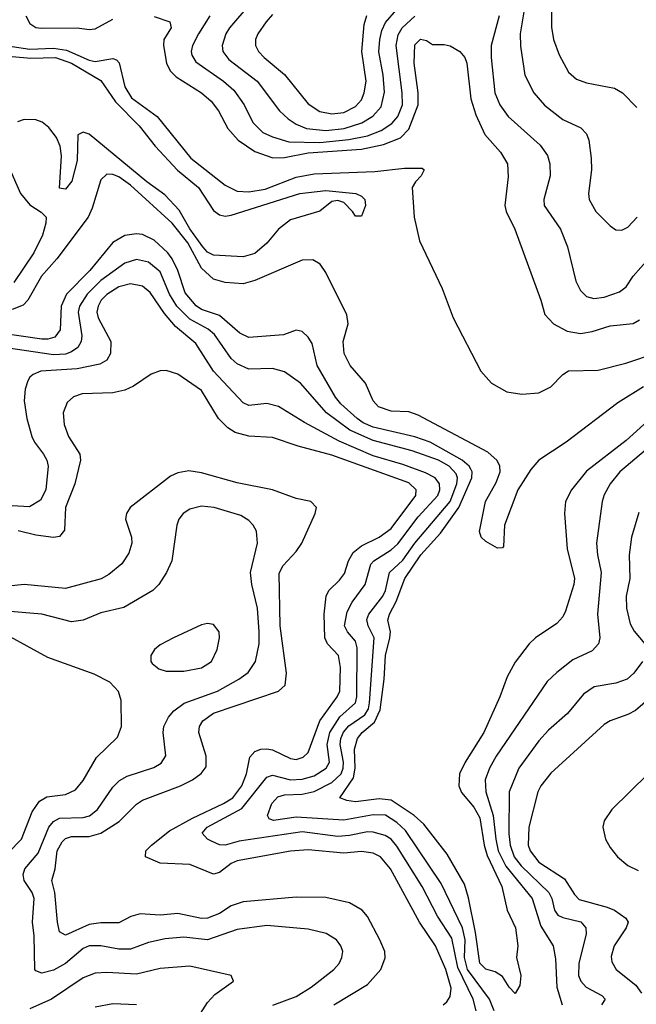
# Model space of a CAD drawing. Header units: inches. Extents: x 1308407 to 1441228, y 959628 to 1036311.
# Tile 687 of 729: x 1414735 to 1416819, y 1021852 to 1025177. Entities that reach past the tile are written whole.
import ezdxf

# ---------------------------------------------------------------- set-up
doc = ezdxf.new("R2010")
doc.units = ezdxf.units.IN
doc.header["$MEASUREMENT"] = 0
doc.layers.add('B4012', color=7, linetype='Continuous')

msp = doc.modelspace()

# ---------------------------------------------------------------- linework, layer by layer
at = {"layer": 'B4012', "color": 5}
for points, elevation in [([(1416533.8, 1025310), (1416532.4, 1025152.4), (1416538.9, 1025110), (1416558.1, 1025058.1), (1416590, 1024999.6), (1416616.7, 1024976.7), (1416650, 1024963.5), (1416745.6, 1024945.6), (1416771.7, 1024930), (1416820.8, 1024880.8)], 2580), ([(1415512.4, 1025230), (1415444, 1025150), (1415431.9, 1025130), (1415419.6, 1025090), (1415421.3, 1025070), (1415442.5, 1025042.5), (1415538.1, 1024970), (1415613.7, 1024870), (1415642.2, 1024842.2), (1415670, 1024824.2), (1415704.2, 1024810), (1415770, 1024803.2), (1415831.9, 1024810), (1415891.6, 1024828.4), (1415929.1, 1024850.9), (1415956.9, 1024883.1), (1415967.8, 1024932.2), (1415963.1, 1024990), (1415949.1, 1025069.1), (1415952.2, 1025110), (1415959.1, 1025140.9), (1415971.9, 1025168.1), (1416009, 1025210)], 2560), ([(1414756, 1025190), (1414770, 1025164.2), (1414790, 1025151), (1414808.3, 1025148.2), (1414929.6, 1025149.6), (1414970, 1025144.4), (1414990, 1025145.9), (1415050, 1025179.1)], 2520), ([(1415190, 1025188.2), (1415243, 1025170), (1415247.3, 1025150), (1415222.7, 1025110), (1415221.6, 1025090), (1415231, 1025030), (1415244, 1025004), (1415264.2, 1024984.2), (1415349.5, 1024930), (1415382.4, 1024902.4), (1415407.6, 1024870), (1415438.5, 1024810), (1415473.4, 1024770), (1415530, 1024732.4), (1415590.3, 1024710.3), (1415630, 1024712.2), (1415710, 1024727.3), (1415890, 1024739.8), (1415964.2, 1024755.9), (1416022, 1024778), (1416050, 1024808), (1416082.2, 1024890), (1416082.1, 1024930), (1416067.8, 1025030), (1416070, 1025092.8), (1416090, 1025111.9), (1416110, 1025106.5), (1416130, 1025093.4), (1416170, 1025093.8), (1416190, 1025089.5), (1416222.3, 1025070), (1416239.6, 1025050), (1416246.2, 1025030), (1416260.1, 1024910), (1416276.2, 1024856.2), (1416307.2, 1024790), (1416360.1, 1024730), (1416383.2, 1024690), (1416386.2, 1024646.2), (1416375.1, 1024550), (1416378.6, 1024530), (1416408.4, 1024470), (1416496.6, 1024230), (1416510, 1024181.3), (1416539, 1024150), (1416585.1, 1024125.1), (1416630, 1024118), (1416670, 1024124.1), (1416730, 1024143.7), (1416808.2, 1024151.8), (1416830, 1024163.8)], 2520), ([(1415377.4, 1025190), (1415339.1, 1025130), (1415319.6, 1025090), (1415314.8, 1025070), (1415317.1, 1025057.1), (1415330, 1025035.1), (1415423.5, 1024970), (1415458.9, 1024938.9), (1415494.1, 1024890), (1415522.7, 1024830), (1415556.8, 1024796.8), (1415590, 1024781.1), (1415644.7, 1024764.7), (1415750, 1024762.3), (1415847.9, 1024772.1), (1415910, 1024784.9), (1415956.6, 1024803.4), (1415992.8, 1024827.2), (1416012.9, 1024850), (1416028.4, 1024890), (1416027.5, 1024930), (1416007.3, 1025090), (1416014.3, 1025125.7), (1416027.6, 1025150), (1416070, 1025189.3)], 2540), ([(1415590, 1025194.8), (1415568.4, 1025170), (1415540.1, 1025130), (1415532.2, 1025110), (1415532.2, 1025090), (1415541.7, 1025070), (1415561.1, 1025050), (1415630, 1024991.9), (1415710, 1024893.6), (1415750, 1024866.8), (1415790, 1024859), (1415830, 1024864), (1415870, 1024884.3), (1415890, 1024906.9), (1415899.5, 1024930), (1415905.7, 1024970), (1415891.1, 1025070), (1415899.3, 1025160.7), (1415908.1, 1025191.9)], 2580), ([(1416355.3, 1025190), (1416328.3, 1025090), (1416328.3, 1025050), (1416341.2, 1024930), (1416357.6, 1024890), (1416385.3, 1024850), (1416493.4, 1024753.4), (1416518.3, 1024718.3), (1416526.5, 1024690), (1416528.3, 1024650), (1416506.6, 1024570), (1416507.4, 1024550), (1416563.2, 1024470), (1416586.2, 1024410), (1416614.2, 1024294.2), (1416630, 1024262.7), (1416650, 1024242.6), (1416675.8, 1024235.8), (1416710, 1024239.8), (1416762.1, 1024257.9), (1416785, 1024275), (1416808.7, 1024311.3), (1416859.5, 1024370)], 2540), ([(1416440.3, 1025210), (1416426.3, 1025130), (1416427.4, 1025087.4), (1416442.2, 1024990), (1416472.3, 1024930), (1416508.1, 1024888.1), (1416570, 1024839.8), (1416631.8, 1024811.8), (1416650, 1024791.8), (1416658.3, 1024770), (1416666.6, 1024710), (1416667.1, 1024670), (1416657.1, 1024590), (1416659.3, 1024570), (1416681.6, 1024530), (1416730, 1024480.9), (1416750, 1024467.2), (1416770, 1024466), (1416790, 1024476.9), (1416821.7, 1024510)], 2560), ([(1414710, 1025086.8), (1414770, 1025077.4), (1414850, 1025080.6), (1414894, 1025074), (1414970, 1025040.4), (1414990, 1025035.8), (1415050, 1025045.7), (1415062.1, 1025042.1), (1415071.6, 1025031.6), (1415090.1, 1024950), (1415113, 1024913), (1415199.6, 1024850), (1415313.2, 1024710), (1415430, 1024618.9), (1415470, 1024598), (1415510, 1024595.9), (1415565.2, 1024605.2), (1415670, 1024645.9), (1415730, 1024656.4), (1415935.8, 1024664.2), (1416036, 1024676), (1416095.5, 1024675.5), (1416101.7, 1024670), (1416091.8, 1024650), (1416072.5, 1024630), (1416061.9, 1024610), (1416067.9, 1024510), (1416085.8, 1024430), (1416162.9, 1024270), (1416199.8, 1024170), (1416293.8, 1023990), (1416330, 1023950.2), (1416380.9, 1023920.9), (1416432.4, 1023912.4), (1416490, 1023916.6), (1416530, 1023936.9), (1416570, 1023978.8), (1416590, 1023991.4), (1416690, 1023994.1), (1416782.9, 1024017.1), (1416890, 1024053)], 2480), ([(1414710, 1025052.7), (1414772.6, 1025047.4), (1414856.5, 1025050), (1414910, 1025030.8), (1415010, 1024972.3), (1415059.5, 1024899.5), (1415139.1, 1024819.1), (1415192.6, 1024750), (1415268.8, 1024668.8), (1415339.6, 1024610), (1415390, 1024533.2), (1415410, 1024517.8), (1415430, 1024514.2), (1415450, 1024517.1), (1415682.4, 1024590), (1415770, 1024600.9), (1415870.7, 1024590.7), (1415890, 1024581.6), (1415901.6, 1024570), (1415903.8, 1024550), (1415890, 1024514), (1415870, 1024513.2), (1415859.5, 1024530), (1415830, 1024559.7), (1415810, 1024566.6), (1415790, 1024563.5), (1415749.1, 1024530.9), (1415650, 1024501.7), (1415610, 1024469.8), (1415570, 1024422.6), (1415530, 1024388.2), (1415490, 1024376.4), (1415390, 1024382.5), (1415370, 1024391.7), (1415354.4, 1024410), (1415310, 1024470.9), (1415273.8, 1024533.8), (1415225.5, 1024585.5), (1415165, 1024630), (1414970, 1024790.5), (1414950, 1024797.1), (1414931.6, 1024788.4), (1414930, 1024702), (1414911.9, 1024631.9), (1414890, 1024604.5), (1414870, 1024608), (1414877.1, 1024717.1), (1414872.2, 1024750), (1414859.9, 1024779.9), (1414833.7, 1024813.7), (1414811.2, 1024831.2), (1414790, 1024839.4), (1414750, 1024840.2), (1414727.4, 1024832.6)], 2460), ([(1414693.2, 1024693.2), (1414737.5, 1024590), (1414770, 1024551.6), (1414807.8, 1024527.8), (1414824.2, 1024510), (1414823.2, 1024490), (1414811.9, 1024450), (1414783.3, 1024390), (1414715.2, 1024290)], 2460), ([(1416842.9, 1023937.1), (1416756.2, 1023883.8), (1416582.3, 1023750), (1416489.7, 1023690.3), (1416462.2, 1023657.8), (1416419, 1023590), (1416373.8, 1023470), (1416370, 1023398), (1416366.4, 1023393.6), (1416350, 1023392.3), (1416310, 1023415.1), (1416295.1, 1023430), (1416288.4, 1023448.4), (1416308.7, 1023550), (1416345.8, 1023614.2), (1416359.3, 1023650), (1416357.2, 1023670), (1416348.3, 1023688.3), (1416316.7, 1023716.8), (1416082, 1023842), (1416050, 1023852.9), (1415990, 1023855.2), (1415948.1, 1023870), (1415930, 1023890.4), (1415904.3, 1023950), (1415852.4, 1024010), (1415832.2, 1024050), (1415828.5, 1024090), (1415844.8, 1024150), (1415841, 1024181), (1415770, 1024323.5), (1415751.1, 1024351.1), (1415725.8, 1024365.8), (1415690, 1024365.6), (1415530, 1024296.6), (1415490, 1024285.3), (1415430, 1024289.3), (1415390, 1024301.5), (1415350, 1024337.9), (1415303.4, 1024423.4), (1415250, 1024489.9), (1415110, 1024617.9), (1415070, 1024646.2), (1415050, 1024655), (1415030, 1024655.1), (1415010, 1024637), (1414979.8, 1024540.2), (1414966.1, 1024510), (1414860.9, 1024370), (1414808.8, 1024311.2), (1414762.7, 1024230), (1414747.3, 1024212.7), (1414710, 1024198.3)], 2480), ([(1416868, 1023832), (1416784.3, 1023755.7), (1416650, 1023652.3), (1416599.6, 1023590), (1416579.8, 1023550), (1416576, 1023510), (1416584.8, 1023390), (1416610.1, 1023290), (1416608.2, 1023270), (1416580.1, 1023179.9), (1416570, 1023160.3), (1416550, 1023138.4), (1416478.5, 1023090), (1416456.9, 1023070), (1416410, 1023007.8), (1416382.2, 1022957.8), (1416357.3, 1022890), (1416304, 1022770), (1416240.8, 1022670), (1416221.2, 1022630), (1416218.7, 1022590), (1416227.9, 1022567.9), (1416270, 1022518.1), (1416290, 1022481.7), (1416304.3, 1022390), (1416314.6, 1022354.6), (1416364, 1022250), (1416382.8, 1022170), (1416410.1, 1022110.1), (1416418.4, 1022050), (1416414, 1022010), (1416428.5, 1021950), (1416424.7, 1021915.3), (1416410, 1021889), (1416389.6, 1021910), (1416366.6, 1021946.6), (1416342.2, 1021962.2), (1416310, 1021971), (1416290, 1021991.3), (1416275, 1022095), (1416252.1, 1022212.2), (1416238.4, 1022258.4), (1416179.7, 1022359.7), (1416100.4, 1022460.4), (1416068.5, 1022490), (1415990, 1022541.3), (1415950, 1022546.4), (1415870, 1022536.3), (1415840.7, 1022540.7), (1415816.8, 1022550), (1415863.3, 1022616.7), (1415869.3, 1022650), (1415866.4, 1022713.6), (1415877, 1022750), (1415892.6, 1022770), (1415934.5, 1022805.5), (1415953.8, 1022846.2), (1415966.7, 1022950), (1415970.8, 1023030), (1415986, 1023090), (1415987.7, 1023110), (1415979.6, 1023150), (1415985.3, 1023170), (1416007.6, 1023212.4), (1416037.1, 1023290), (1416091.2, 1023370), (1416157, 1023443), (1416218.9, 1023530), (1416263.4, 1023630), (1416264.2, 1023650), (1416259.6, 1023659.5), (1416254, 1023670), (1416230.2, 1023690), (1416122.1, 1023750), (1416070, 1023768.8), (1415930, 1023801.1), (1415895.7, 1023815.7), (1415875.1, 1023830), (1415820.1, 1023880.1), (1415802.4, 1023902.4), (1415740.7, 1024010), (1415723.6, 1024083.6), (1415710, 1024105.4), (1415690, 1024124.8), (1415670, 1024128.7), (1415626.8, 1024113.2), (1415510, 1024104.2), (1415479.1, 1024119.1), (1415410, 1024178.4), (1415350, 1024199.1), (1415331.1, 1024211.1), (1415294.3, 1024254.3), (1415270, 1024330), (1415250.9, 1024370), (1415235.5, 1024390), (1415190, 1024432.8), (1415150, 1024451.4), (1415130, 1024454.3), (1415090, 1024448.4), (1415050, 1024424.9), (1414972.8, 1024330), (1414892.9, 1024250), (1414875.1, 1024210), (1414871.6, 1024130), (1414854.4, 1024105.6), (1414830, 1024098.4), (1414810, 1024098.9), (1414670, 1024118.6)], 2520), ([(1416338.7, 1021830), (1416322.2, 1021870), (1416248.9, 1021970), (1416238.4, 1022010), (1416240, 1022070), (1416231.7, 1022110), (1416159.8, 1022259.8), (1416038.9, 1022438.9), (1416010, 1022466.7), (1415971, 1022491), (1415930, 1022492.6), (1415830, 1022474.4), (1415670, 1022484.6), (1415592.9, 1022473), (1415578.2, 1022478.2), (1415572.1, 1022490), (1415586.9, 1022530), (1415607.5, 1022552.5), (1415630, 1022559.3), (1415690, 1022561.3), (1415730, 1022571.3), (1415790, 1022600.7), (1415821.3, 1022630), (1415828.8, 1022650), (1415829.7, 1022670), (1415818.1, 1022730), (1415820.1, 1022750), (1415829.2, 1022770.7), (1415847.2, 1022792.8), (1415901.8, 1022830), (1415913.6, 1022850), (1415917.2, 1022870), (1415932.5, 1023090), (1415913.3, 1023130), (1415908.2, 1023151.8), (1415915.4, 1023170), (1415962, 1023230), (1415971.3, 1023250), (1415985.2, 1023310), (1416030, 1023352.5), (1416071, 1023409), (1416190, 1023550.5), (1416212.9, 1023610), (1416214.3, 1023630), (1416210, 1023643.2), (1416186.5, 1023670), (1416150, 1023690.2), (1416061.5, 1023721.5), (1415930, 1023755.9), (1415851, 1023791), (1415772, 1023850), (1415684.1, 1023950), (1415630, 1023988), (1415590, 1023999), (1415510, 1023997.4), (1415470, 1024014.7), (1415450, 1024032.6), (1415393.7, 1024113.7), (1415372, 1024132), (1415310, 1024165.4), (1415266.3, 1024210), (1415241.8, 1024250), (1415210, 1024326.1), (1415170, 1024358.4), (1415130, 1024366.9), (1415090, 1024354.8), (1415010, 1024297), (1414963.8, 1024250), (1414937.3, 1024210), (1414932.6, 1024190), (1414945, 1024110), (1414942.8, 1024090), (1414931.7, 1024070), (1414910, 1024055.1), (1414890, 1024047.5), (1414850, 1024045.9), (1414690, 1024069.5)], 2540), ([(1416277.6, 1021830), (1416267.3, 1021870), (1416216.1, 1021976.1), (1416195.6, 1022075.6), (1416147.4, 1022150), (1416094.7, 1022250), (1416010, 1022386.1), (1415990, 1022410.3), (1415970, 1022422.7), (1415930, 1022433.8), (1415910, 1022434.9), (1415850, 1022422.2), (1415810, 1022419.1), (1415690, 1022434.6), (1415476.4, 1022403.6), (1415429.1, 1022389.1), (1415410, 1022390.4), (1415382.9, 1022402.9), (1415369.7, 1022410), (1415351.9, 1022430), (1415368.5, 1022450), (1415486.1, 1022513.9), (1415570, 1022619.1), (1415590, 1022626.5), (1415650, 1022609.8), (1415690, 1022612.2), (1415730, 1022624.1), (1415770.7, 1022650), (1415781.9, 1022670), (1415774.5, 1022730), (1415782.7, 1022770), (1415816.5, 1022823.5), (1415869.9, 1022870), (1415874.2, 1022890), (1415875.7, 1023055.7), (1415870, 1023078.1), (1415843, 1023110), (1415832.4, 1023130), (1415842.1, 1023177.8), (1415858.3, 1023210), (1415902.4, 1023270), (1415922, 1023338), (1415931.4, 1023350), (1415990, 1023386.4), (1416013.2, 1023406.8), (1416082, 1023498), (1416148, 1023570), (1416154.9, 1023590), (1416153.6, 1023610), (1416139, 1023630), (1416106.8, 1023646.8), (1416030, 1023675.3), (1415930, 1023704.7), (1415814.3, 1023754.3), (1415697.5, 1023817.5), (1415610, 1023871.1), (1415570, 1023880.9), (1415510, 1023874.9), (1415490, 1023883.2), (1415390, 1023989.9), (1415330, 1024083.2), (1415261.5, 1024141.5), (1415224.5, 1024184.5), (1415176.3, 1024256.3), (1415150, 1024277), (1415110, 1024285), (1415070, 1024275.6), (1415030, 1024249.6), (1415011.1, 1024230), (1414999.9, 1024210), (1414996.5, 1024190), (1415000.2, 1024170), (1415042.7, 1024090), (1415042.4, 1024050), (1415030, 1024027.2), (1415006.4, 1024013.6), (1414930, 1023998.7), (1414807, 1023990), (1414781.2, 1023978.8), (1414769.6, 1023970.3), (1414762.4, 1023957.6), (1414753.8, 1023930), (1414750.6, 1023890), (1414759.6, 1023830), (1414775.8, 1023770), (1414785.3, 1023750), (1414816.2, 1023710), (1414826.9, 1023690), (1414831.1, 1023670), (1414823.9, 1023590), (1414805.3, 1023554.7), (1414768.2, 1023531.8), (1414670, 1023538.2)], 2560), ([(1416166, 1021850), (1416178.9, 1021861.1), (1416190, 1021878), (1416193.1, 1021906.9), (1416175.7, 1021970), (1416140.5, 1022050), (1416086.7, 1022130), (1415987.9, 1022310), (1415954.9, 1022350), (1415930, 1022363), (1415890, 1022367.7), (1415830, 1022362.1), (1415710, 1022374.3), (1415650, 1022368.9), (1415470, 1022337.2), (1415450, 1022327.5), (1415410, 1022296.9), (1415390, 1022291.4), (1415310, 1022324), (1415210, 1022328.9), (1415160.4, 1022350), (1415162, 1022370), (1415180.2, 1022390), (1415241.5, 1022438.5), (1415318.7, 1022481.3), (1415424.2, 1022530), (1415455.4, 1022550), (1415485.7, 1022590), (1415501.2, 1022630), (1415513.3, 1022686.7), (1415530, 1022706.3), (1415550, 1022714.2), (1415570, 1022715.4), (1415590, 1022711.4), (1415650, 1022682), (1415670, 1022679.4), (1415692.8, 1022687.2), (1415710, 1022703), (1415749.9, 1022810), (1415808.3, 1022890), (1415817.3, 1022910), (1415819.3, 1022990), (1415812.5, 1023030), (1415775.6, 1023070), (1415765.8, 1023090), (1415763.6, 1023170), (1415770.4, 1023230), (1415779.6, 1023250), (1415815.7, 1023284.3), (1415832.8, 1023307.2), (1415845.9, 1023350), (1415862.1, 1023377.9), (1415890, 1023401), (1415950.4, 1023429.6), (1415990, 1023459), (1416073.4, 1023570), (1416074.9, 1023590), (1416050, 1023613), (1415790, 1023706.1), (1415676.8, 1023736.8), (1415590, 1023766.4), (1415510, 1023771.3), (1415463.6, 1023783.6), (1415439, 1023799), (1415406.7, 1023830), (1415350, 1023925.5), (1415270, 1023980.2), (1415230, 1023992.2), (1415210, 1023991.6), (1415180, 1023980), (1415120, 1023940), (1415090, 1023926.1), (1415050, 1023916.9), (1414946.4, 1023913.6), (1414916.7, 1023903.3), (1414895.2, 1023884.8), (1414882.5, 1023850), (1414885.1, 1023810), (1414900.2, 1023770), (1414938, 1023710), (1414941.1, 1023690), (1414921.6, 1023610), (1414890.1, 1023530), (1414886.8, 1023453.2), (1414870, 1023431.6), (1414850, 1023428.9), (1414790, 1023436), (1414730, 1023451.2)], 2580), ([(1416850, 1023723.6), (1416763.7, 1023650), (1416730.1, 1023609.9), (1416710, 1023572.6), (1416703.9, 1023550), (1416684.8, 1023410), (1416688.1, 1023370), (1416700.6, 1023310), (1416688.1, 1023170), (1416696.1, 1023090), (1416691, 1023070), (1416670, 1023045.8), (1416604.5, 1023015.5), (1416550, 1022973), (1416518.1, 1022941.9), (1416344.9, 1022690), (1416323.1, 1022650), (1416308.6, 1022610), (1416310.9, 1022570), (1416335.7, 1022490), (1416343.7, 1022410), (1416352.3, 1022370), (1416378.2, 1022318.2), (1416467.1, 1022210), (1416495.7, 1022115.7), (1416537.6, 1022050), (1416545.6, 1022005.6), (1416550.1, 1021910.1), (1416568.6, 1021850)], 2540), ([(1415796.2, 1021850), (1415910, 1021919.1), (1415955.2, 1021970), (1415970.4, 1022009.6), (1415968.7, 1022030), (1415952.2, 1022070), (1415910, 1022148.9), (1415892.9, 1022170), (1415850, 1022194.8), (1415770, 1022213.2), (1415670, 1022214.1), (1415490, 1022197.8), (1415450, 1022184.3), (1415410, 1022158.9), (1415370, 1022142.7), (1415350, 1022141.7), (1415270, 1022159.3), (1415210, 1022153.7), (1415142.5, 1022157.5), (1415111.3, 1022148.7), (1415070, 1022127.4), (1415010, 1022127.2), (1414970, 1022121.5), (1414890, 1022085.9), (1414870, 1022096.9), (1414862.6, 1022130), (1414854.5, 1022230), (1414844.4, 1022270), (1414854.7, 1022310), (1414862.3, 1022370), (1414878.8, 1022401.2), (1414890, 1022412.5), (1414910, 1022418.9), (1414970, 1022418.8), (1415009.5, 1022430.5), (1415071.1, 1022470), (1415130, 1022527.7), (1415150, 1022541.2), (1415278.7, 1022590), (1415319.1, 1022610), (1415348.7, 1022631.3), (1415365.7, 1022654.3), (1415365.6, 1022690), (1415340.9, 1022770), (1415343.4, 1022790), (1415353.8, 1022810), (1415390, 1022835.8), (1415609.7, 1022910), (1415632.2, 1022930), (1415636.3, 1022970), (1415615.3, 1023130), (1415612.4, 1023307.6), (1415625.6, 1023334.4), (1415670, 1023381.4), (1415688.6, 1023410), (1415733.7, 1023510), (1415738.7, 1023530), (1415719.3, 1023550), (1415670, 1023560.6), (1415590, 1023589.4), (1415470, 1023613.2), (1415350, 1023646.6), (1415306.6, 1023653.4), (1415270, 1023647), (1415244.8, 1023635.2), (1415108.8, 1023530), (1415096.6, 1023510), (1415093, 1023490), (1415113.4, 1023430), (1415114, 1023410), (1415104.3, 1023375.7), (1415080.8, 1023339.2), (1415036.7, 1023303.3), (1415010.8, 1023289.2), (1414890, 1023256.8), (1414750, 1023269.5), (1414570, 1023250.5)], 2620), ([(1415591.2, 1021848.8), (1415670, 1021878.2), (1415719.8, 1021910), (1415796.8, 1021970), (1415814.6, 1021990), (1415824.1, 1022010), (1415827, 1022030), (1415820.8, 1022050), (1415805.7, 1022070), (1415771, 1022091), (1415710, 1022106.3), (1415570, 1022118.5), (1415470, 1022105.3), (1415370, 1022069.9), (1415290, 1022078.6), (1415227, 1022073), (1415170, 1022060.4), (1415110, 1022038.7), (1415070, 1022038), (1415010, 1022049.9), (1414970, 1022049.9), (1414950, 1022041.2), (1414890.5, 1021989.5), (1414850, 1021967.4), (1414810, 1021957.3), (1414790, 1021964.8), (1414786.7, 1021970), (1414783.9, 1022083.9), (1414778.1, 1022130), (1414784.5, 1022210), (1414777, 1022230), (1414749.9, 1022270), (1414747.1, 1022290), (1414752.1, 1022310), (1414797.5, 1022362.5), (1414834.2, 1022450), (1414850, 1022469.6), (1414870, 1022480.3), (1414950, 1022482.7), (1414971.7, 1022488.4), (1414998.5, 1022510), (1415050, 1022585.8), (1415072.2, 1022607.8), (1415097.9, 1022622.1), (1415188, 1022652), (1415213.7, 1022666.3), (1415229.1, 1022690.9), (1415219.9, 1022770), (1415222.8, 1022790), (1415238.5, 1022821.5), (1415256.2, 1022843.8), (1415291.1, 1022868.9), (1415403.5, 1022910), (1415475.3, 1022950), (1415507.4, 1022972.6), (1415531.6, 1023010), (1415544.4, 1023070), (1415545, 1023110), (1415538.8, 1023190), (1415519.6, 1023270), (1415514.7, 1023310), (1415538.3, 1023410), (1415535, 1023450), (1415524.7, 1023470), (1415510, 1023485.7), (1415482.4, 1023502.4), (1415392.3, 1023530), (1415350, 1023534.7), (1415310, 1023524.1), (1415287.9, 1023510), (1415272.6, 1023490), (1415266.2, 1023470), (1415249.3, 1023350), (1415231, 1023310), (1415205.8, 1023270), (1415185.3, 1023250), (1415087.5, 1023192.5), (1415010, 1023174.3), (1414950, 1023149), (1414910, 1023143.7), (1414810, 1023169.9), (1414690, 1023180.1)], 2640), ([(1416826.8, 1023513.2), (1416802.6, 1023430), (1416795, 1023370), (1416796.8, 1023290), (1416784.6, 1023230), (1416786.1, 1023190), (1416797.5, 1023137.5), (1416811.8, 1023111.8), (1416847.7, 1023070)], 2560), ([(1414696.8, 1022363.2), (1414741.1, 1022410), (1414777.9, 1022502.1), (1414801.8, 1022538.2), (1414827.1, 1022552.9), (1414890, 1022560.6), (1414923.9, 1022576.1), (1414950, 1022608.3), (1414994.3, 1022685.7), (1415066, 1022754), (1415079, 1022790), (1415078.7, 1022878.7), (1415069, 1022909), (1415039.8, 1022939.8), (1414986.9, 1022966.9), (1414830, 1023023.7), (1414631.6, 1023131.6)], 2660), ([(1416839.8, 1023010), (1416810.9, 1022970), (1416787.6, 1022950), (1416750, 1022936.4), (1416676.2, 1022923.8), (1416639.9, 1022900.1), (1416585.9, 1022834.1), (1416521.9, 1022778.1), (1416490, 1022741.8), (1416421.5, 1022650), (1416388.9, 1022570), (1416388.4, 1022428.4), (1416392.5, 1022390), (1416405.6, 1022350), (1416430, 1022319.9), (1416523.2, 1022230), (1416532.9, 1022210), (1416542.6, 1022170), (1416553.4, 1022153.4), (1416570, 1022145.1), (1416631.1, 1022131.1), (1416648, 1022110), (1416649.1, 1022090), (1416625, 1021990), (1416624, 1021950), (1416631.2, 1021930), (1416649.8, 1021909.8), (1416701.8, 1021881.8), (1416713.4, 1021870), (1416701.3, 1021850)], 2560), ([(1416955.6, 1022964.4), (1416815.7, 1022844.3), (1416790, 1022830.5), (1416730.1, 1022809.9), (1416710, 1022797.5), (1416530, 1022632.2), (1416495.9, 1022590), (1416486, 1022570), (1416455.1, 1022450), (1416453.9, 1022390), (1416460.3, 1022370), (1416490, 1022332.4), (1416576.1, 1022276.1), (1416610, 1022223.2), (1416626.2, 1022206.2), (1416720.5, 1022180.5), (1416745.6, 1022170), (1416783.3, 1022143.3), (1416791, 1022130), (1416785, 1022110), (1416743.8, 1022050), (1416733.8, 1022013.9), (1416735.9, 1021995.9), (1416750.2, 1021970), (1416816.7, 1021916.7), (1416836.4, 1021890)], 2580), ([(1416858.9, 1022630), (1416735.6, 1022510), (1416710, 1022471.5), (1416706, 1022450), (1416715, 1022410), (1416730, 1022382), (1416755.2, 1022350), (1416790, 1022321.1), (1416824.6, 1022304.6)], 2620), ([(1415304.1, 1021755.9), (1415370, 1021857.8), (1415394.9, 1021885.1), (1415457.2, 1021930), (1415449.6, 1021949.6), (1415310, 1021980.5), (1415210, 1021973.1), (1415130, 1021953.6), (1415030, 1021959.9), (1414990, 1021957.7), (1414950, 1021941.6), (1414842.3, 1021870), (1414770, 1021836.4)], 2660), ([(1415130.4, 1021850.4), (1415050, 1021853.5), (1414990, 1021842.4)], 2680)]:
    msp.add_lwpolyline(points, dxfattribs=dict(at, elevation=elevation))
at = {"layer": 'B4012', "color": 5, "elevation": 2660}
msp.add_lwpolyline([(1415370, 1023138.4), (1415350, 1023133.6), (1415255.5, 1023090), (1415210, 1023066), (1415190.4, 1023050), (1415178, 1023030), (1415178, 1023010), (1415182.9, 1023002.9), (1415205.1, 1022985.1), (1415230, 1022977.3), (1415290, 1022976.8), (1415350, 1022988.2), (1415383.5, 1023010), (1415402.9, 1023050), (1415410.8, 1023090), (1415409.7, 1023109.7), (1415390, 1023134.5)], close=True, dxfattribs=at)

doc.saveas('drawing.dxf')
